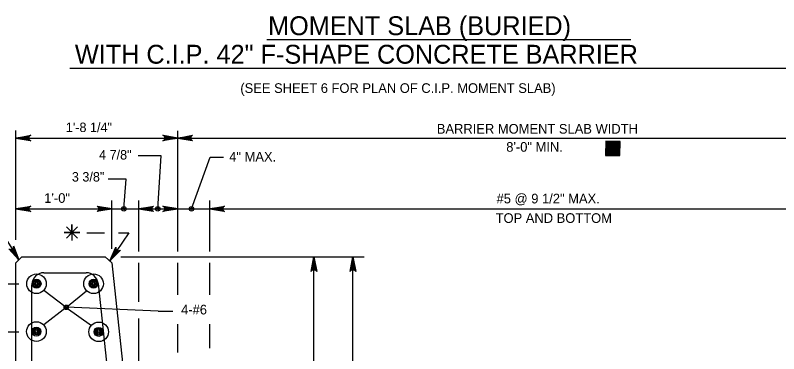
# Model space of a CAD drawing. Extents: x 638167 to 640248, y 296544 to 298920.
# Drawn here: x 638288.4 to 638531.1, y 297930.5 to 298038 of the extents above; entities that cross this region are included whole.
import ezdxf

# ---------------------------------------------------------------- set-up
doc = ezdxf.new("R2010")
doc.units = 0
for name, color, linetype in [('1', 7, 'Continuous'), ('50', 7, 'Continuous'), ('57', 7, 'Continuous')]:
    doc.layers.add(name, color=color, linetype=linetype)

# ---------------------------------------------------------------- blocks, each defined once
blk = doc.blocks.new('DIMDOT')
at = {"layer": '57'}
for radius in [2, 1]:
    blk.add_circle((0, 0), radius, dxfattribs=at)
blk = doc.blocks.new('BAR')
at = {"layer": '50'}
for radius in [2, 1.5, 1, 0.5]:
    blk.add_circle((0, 0), radius, dxfattribs=at)

msp = doc.modelspace()

# ---------------------------------------------------------------- linework, layer by layer
at = {"layer": '1'}
for p, q in [((638368.36, 298030.38), (638484.02, 298030.38)), ((638305.74, 298021.23), (638546.09, 298021.23)), ((638288.65, 297966.64), (638288.65, 298001.46)), ((638340.08, 297962.92), (638340.08, 298001.29)), ((638288.65, 297999.02), (638583.92, 297999.02)), ((638478.35, 297995.71), (638478.35, 297995.71)), ((638334.75, 297993.33), (638327.54, 297993.33)), ((638333.73, 297976.52), (638334.75, 297993.33)), ((638344.44, 297976.52), (638350.4, 297992.91)), ((638350.4, 297992.91), (638354.66, 297992.91)), ((638323.67, 297985.9), (638317.99, 297985.9)), ((638322.94, 297976.52), (638323.67, 297985.9)), ((638319.13, 297963.77), (638319.13, 297979.14)), ((638327.7, 297962.92), (638327.7, 297979.14)), ((638350.24, 297962.92), (638350.24, 297979.14)), ((638288.65, 297976.52), (638592.75, 297976.52)), ((638279.92, 297975.58), (638289.6, 297960.33)), ((638306.46, 297968.98), (638306.46, 297968.98)), ((638288.65, 297959.37), (638290.55, 297961.28)), ((638290.55, 297961.28), (638317.02, 297961.28)), ((638317.02, 297961.28), (638319.13, 297959.39)), ((638319.13, 297959.39), (638327.01, 297886.38)), ((638321.93, 297961.28), (638399.32, 297961.28)), ((638327.7, 297946.98), (638327.7, 297959.39)), ((638340.08, 297949.21), (638340.08, 297959.39)), ((638350.24, 297949.21), (638350.24, 297959.39)), ((638383.35, 297843.53), (638383.35, 297961.28)), ((638395.74, 297854.6), (638395.74, 297961.28)), ((638288.65, 297861.58), (638288.65, 297959.37)), ((638297.54, 297956.2), (638310.94, 297956.2)), ((638243.13, 297952.71), (638289.53, 297952.71)), ((638293.73, 297890.66), (638293.73, 297952.39)), ((638314.73, 297952.8), (638323.78, 297868.98)), ((638304.63, 297945.2), (638297.48, 297950.6)), ((638304.66, 297945.23), (638311.09, 297950.5)), ((638304.63, 297945.2), (638297.46, 297939.61)), ((638304.63, 297945.2), (638312.61, 297939.48)), ((638333.8, 297943.96), (638304.66, 297945.23)), ((638333.8, 297943.96), (638338.56, 297943.96)), ((638327.7, 297927.76), (638327.7, 297941.62)), ((638340.08, 297930.89), (638340.08, 297939.83)), ((638350.24, 297932.23), (638350.24, 297939.83)), ((638243.13, 297937.47), (638289.53, 297937.47))]:
    msp.add_line(p, q, dxfattribs=at)
for points in [[(638288.65, 297999.02), (638293.34, 297999.9), (638293.16, 297999.78), (638292.98, 297999.65), (638292.89, 297999.5), (638292.79, 297999.34), (638292.77, 297999.18), (638292.74, 297999.02), (638292.77, 297998.87), (638292.79, 297998.71), (638292.89, 297998.55), (638292.98, 297998.39), (638293.16, 297998.27), (638293.34, 297998.14), (638288.65, 297999.02), (638293.16, 297998.27), (638292.98, 297998.39), (638288.65, 297999.02), (638292.89, 297998.55), (638292.79, 297998.71), (638288.65, 297999.02), (638292.77, 297998.87), (638292.74, 297999.02), (638288.65, 297999.02), (638292.77, 297999.18), (638292.79, 297999.34), (638288.65, 297999.02), (638292.89, 297999.5), (638292.98, 297999.65), (638288.65, 297999.02), (638293.16, 297999.78)], [(638340.08, 297999.02), (638335.38, 297998.14), (638335.56, 297998.27), (638335.75, 297998.39), (638335.84, 297998.55), (638335.93, 297998.71), (638335.96, 297998.87), (638335.99, 297999.02), (638335.96, 297999.18), (638335.93, 297999.34), (638335.84, 297999.5), (638335.75, 297999.65), (638335.56, 297999.78), (638335.38, 297999.9), (638340.08, 297999.02), (638335.56, 297999.78), (638335.75, 297999.65), (638340.08, 297999.02), (638335.84, 297999.5), (638335.93, 297999.34), (638340.08, 297999.02), (638335.96, 297999.18), (638335.99, 297999.02), (638340.08, 297999.02), (638335.96, 297998.87), (638335.93, 297998.71), (638340.08, 297999.02), (638335.84, 297998.55), (638335.75, 297998.39), (638340.08, 297999.02), (638335.56, 297998.27)], [(638340.08, 297999.02), (638344.78, 297999.9), (638344.6, 297999.78), (638344.42, 297999.65), (638344.32, 297999.5), (638344.23, 297999.34), (638344.2, 297999.18), (638344.18, 297999.02), (638344.2, 297998.87), (638344.23, 297998.71), (638344.32, 297998.55), (638344.42, 297998.39), (638344.6, 297998.27), (638344.78, 297998.14), (638340.08, 297999.02), (638344.6, 297998.27), (638344.42, 297998.39), (638340.08, 297999.02), (638344.32, 297998.55), (638344.23, 297998.71), (638340.08, 297999.02), (638344.2, 297998.87), (638344.18, 297999.02), (638340.08, 297999.02), (638344.2, 297999.18), (638344.23, 297999.34), (638340.08, 297999.02), (638344.32, 297999.5), (638344.42, 297999.65), (638340.08, 297999.02), (638344.6, 297999.78)], [(638476.12, 297998), (638476.07, 297993.48), (638480.59, 297993.43), (638480.64, 297997.95), (638476.12, 297998), (638476.37, 297993.76), (638480.32, 297993.6), (638480.42, 297997.73), (638476.45, 297997.68), (638476.62, 297994.07), (638480.07, 297993.91), (638480.17, 297997.36), (638476.69, 297997.37), (638476.9, 297994.34), (638479.86, 297994.25), (638479.86, 297997.12), (638477.02, 297996.96), (638477.24, 297994.62), (638479.53, 297994.53), (638479.55, 297996.81), (638477.33, 297996.65), (638477.56, 297994.98), (638479.19, 297994.81), (638479.3, 297996.45), (638477.57, 297996.53), (638477.71, 297995.26), (638478.95, 297995.19), (638478.96, 297996.05), (638478.09, 297996.24), (638478.03, 297995.5), (638478.64, 297995.44), (638478.71, 297995.8), (638478.4, 297995.81), (638476.32, 297997.86), (638480.52, 297997.76), (638476.22, 297993.55), (638480.26, 297993.78), (638476.38, 297997.68), (638480.16, 297996.31), (638476.5, 297997), (638480.05, 297994.99), (638476.46, 297995.92), (638479.95, 297994.34), (638476.63, 297994.93), (638479.7, 297993.91), (638477.08, 297993.91), (638477.86, 297997.6), (638478.38, 297993.96), (638478.85, 297997.53), (638480.04, 297993.82), (638480.36, 297997.54), (638479, 297994.51), (638476.26, 297997.74), (638476.56, 297993.82), (638477.18, 297996.99), (638480.11, 297997.48), (638476.82, 297997.74)], [(638288.65, 297976.52), (638293.34, 297977.4), (638293.16, 297977.27), (638292.98, 297977.15), (638292.89, 297976.99), (638292.79, 297976.83), (638292.77, 297976.68), (638292.74, 297976.52), (638292.77, 297976.36), (638292.79, 297976.2), (638292.89, 297976.05), (638292.98, 297975.89), (638293.16, 297975.76), (638293.34, 297975.64), (638288.65, 297976.52), (638293.16, 297975.76), (638292.98, 297975.89), (638288.65, 297976.52), (638292.89, 297976.05), (638292.79, 297976.2), (638288.65, 297976.52), (638292.77, 297976.36), (638292.74, 297976.52), (638288.65, 297976.52), (638292.77, 297976.68), (638292.79, 297976.83), (638288.65, 297976.52), (638292.89, 297976.99), (638292.98, 297977.15), (638288.65, 297976.52), (638293.16, 297977.27)], [(638319.13, 297976.52), (638314.43, 297975.64), (638314.61, 297975.76), (638314.79, 297975.89), (638314.88, 297976.05), (638314.98, 297976.2), (638315, 297976.36), (638315.03, 297976.52), (638315, 297976.68), (638314.98, 297976.83), (638314.88, 297976.99), (638314.79, 297977.15), (638314.61, 297977.27), (638314.43, 297977.4), (638319.13, 297976.52), (638314.61, 297977.27), (638314.79, 297977.15), (638319.13, 297976.52), (638314.88, 297976.99), (638314.98, 297976.83), (638319.13, 297976.52), (638315, 297976.68), (638315.03, 297976.52), (638319.13, 297976.52), (638315, 297976.36), (638314.98, 297976.2), (638319.13, 297976.52), (638314.88, 297976.05), (638314.79, 297975.89), (638319.13, 297976.52), (638314.61, 297975.76)], [(638327.7, 297976.52), (638332.4, 297977.4), (638332.21, 297977.27), (638332.03, 297977.15), (638331.94, 297976.99), (638331.85, 297976.83), (638331.82, 297976.68), (638331.79, 297976.52), (638331.82, 297976.36), (638331.85, 297976.2), (638331.94, 297976.05), (638332.03, 297975.89), (638332.21, 297975.76), (638332.4, 297975.64), (638327.7, 297976.52), (638332.21, 297975.76), (638332.03, 297975.89), (638327.7, 297976.52), (638331.94, 297976.05), (638331.85, 297976.2), (638327.7, 297976.52), (638331.82, 297976.36), (638331.79, 297976.52), (638327.7, 297976.52), (638331.82, 297976.68), (638331.85, 297976.83), (638327.7, 297976.52), (638331.94, 297976.99), (638332.03, 297977.15), (638327.7, 297976.52), (638332.21, 297977.27)], [(638340.08, 297976.52), (638335.38, 297975.64), (638335.56, 297975.76), (638335.75, 297975.89), (638335.84, 297976.05), (638335.93, 297976.2), (638335.96, 297976.36), (638335.99, 297976.52), (638335.96, 297976.68), (638335.93, 297976.83), (638335.84, 297976.99), (638335.75, 297977.15), (638335.56, 297977.27), (638335.38, 297977.4), (638340.08, 297976.52), (638335.56, 297977.27), (638335.75, 297977.15), (638340.08, 297976.52), (638335.84, 297976.99), (638335.93, 297976.83), (638340.08, 297976.52), (638335.96, 297976.68), (638335.99, 297976.52), (638340.08, 297976.52), (638335.96, 297976.36), (638335.93, 297976.2), (638340.08, 297976.52), (638335.84, 297976.05), (638335.75, 297975.89), (638340.08, 297976.52), (638335.56, 297975.76)], [(638350.24, 297976.52), (638354.94, 297977.4), (638354.76, 297977.27), (638354.58, 297977.15), (638354.48, 297976.99), (638354.39, 297976.83), (638354.36, 297976.68), (638354.34, 297976.52), (638354.36, 297976.36), (638354.39, 297976.2), (638354.48, 297976.05), (638354.58, 297975.89), (638354.76, 297975.76), (638354.94, 297975.64), (638350.24, 297976.52), (638354.76, 297975.76), (638354.58, 297975.89), (638350.24, 297976.52), (638354.48, 297976.05), (638354.39, 297976.2), (638350.24, 297976.52), (638354.36, 297976.36), (638354.34, 297976.52), (638350.24, 297976.52), (638354.36, 297976.68), (638354.39, 297976.83), (638350.24, 297976.52), (638354.48, 297976.99), (638354.58, 297977.15), (638350.24, 297976.52), (638354.76, 297977.27)], [(638304.68, 297970.76), (638308.24, 297967.19), (638306.46, 297968.98), (638308.24, 297970.76), (638304.68, 297967.19), (638306.46, 297968.98), (638303.94, 297968.98), (638308.98, 297968.98), (638306.46, 297968.98), (638306.46, 297971.5), (638306.46, 297966.46)], [(638311.2, 297968.89), (638316.74, 297968.89)], [(638321.28, 297968.89), (638324.53, 297968.89), (638318.5, 297959.95)], [(638287.81, 297964.33), (638289.6, 297960.33), (638287.72, 297964.16)], [(638287.83, 297964.77), (638289.6, 297960.33), (638287.82, 297964.55)], [(638318.5, 297959.95), (638320.41, 297964.33), (638320.41, 297964.11), (638320.42, 297963.89), (638320.49, 297963.72), (638320.57, 297963.56), (638320.69, 297963.45), (638320.8, 297963.34), (638320.95, 297963.27), (638321.09, 297963.2), (638321.28, 297963.19), (638321.46, 297963.18), (638321.66, 297963.26), (638321.87, 297963.34), (638318.5, 297959.95), (638321.66, 297963.26), (638321.46, 297963.18), (638318.5, 297959.95), (638321.28, 297963.19), (638321.09, 297963.2), (638318.5, 297959.95), (638320.95, 297963.27), (638320.8, 297963.34), (638318.5, 297959.95), (638320.69, 297963.45), (638320.57, 297963.56), (638318.5, 297959.95), (638320.49, 297963.72), (638320.42, 297963.89), (638318.5, 297959.95), (638320.41, 297964.11)], [(638289.6, 297960.33), (638286.34, 297963.82)], [(638286.74, 297963.65), (638289.6, 297960.33), (638286.54, 297963.74)], [(638287.11, 297963.66), (638289.6, 297960.33), (638286.93, 297963.66)], [(638287.4, 297963.79), (638289.6, 297960.33), (638287.26, 297963.72)], [(638287.64, 297964), (638289.6, 297960.33), (638287.52, 297963.89)], [(638383.35, 297961.28), (638384.23, 297956.58), (638384.1, 297956.76), (638383.98, 297956.94), (638383.82, 297957.04), (638383.66, 297957.13), (638383.5, 297957.16), (638383.35, 297957.18), (638383.19, 297957.16), (638383.03, 297957.13), (638382.87, 297957.04), (638382.72, 297956.94), (638382.59, 297956.76), (638382.47, 297956.58), (638383.35, 297961.28), (638382.59, 297956.76), (638382.72, 297956.94), (638383.35, 297961.28), (638382.87, 297957.04), (638383.03, 297957.13), (638383.35, 297961.28), (638383.19, 297957.16), (638383.35, 297957.18), (638383.35, 297961.28), (638383.5, 297957.16), (638383.66, 297957.13), (638383.35, 297961.28), (638383.82, 297957.04), (638383.98, 297956.94), (638383.35, 297961.28), (638384.1, 297956.76)], [(638395.74, 297961.28), (638396.62, 297956.58), (638396.5, 297956.76), (638396.37, 297956.94), (638396.21, 297957.04), (638396.06, 297957.13), (638395.9, 297957.16), (638395.74, 297957.18), (638395.58, 297957.16), (638395.43, 297957.13), (638395.27, 297957.04), (638395.11, 297956.94), (638394.99, 297956.76), (638394.86, 297956.58), (638395.74, 297961.28), (638394.99, 297956.76), (638395.11, 297956.94), (638395.74, 297961.28), (638395.27, 297957.04), (638395.43, 297957.13), (638395.74, 297961.28), (638395.58, 297957.16), (638395.74, 297957.18), (638395.74, 297961.28), (638395.9, 297957.16), (638396.06, 297957.13), (638395.74, 297961.28), (638396.21, 297957.04), (638396.37, 297956.94), (638395.74, 297961.28), (638396.5, 297956.76)]]:
    msp.add_lwpolyline(points, dxfattribs=at)
for centre in [(638295.18, 297952.71), (638313.3, 297952.71), (638295.15, 297937.51), (638314.95, 297937.42)]:
    msp.add_circle(centre, 3.12, dxfattribs=at)
for centre, start, end in [((638297.54, 297952.39), 90, 180), ((638310.94, 297952.39), 6.1633, 90)]:
    msp.add_arc(centre, 3.81, start, end, dxfattribs=at)

# ---------------------------------------------------------------- block references
at = {"layer": '1', "xscale": 0.349999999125, "yscale": 0.349999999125}
for p in [(638322.94, 297976.52), (638333.73, 297976.52), (638344.44, 297976.52), (638304.63, 297945.2)]:
    msp.add_blockref('DIMDOT', p, dxfattribs=at)
at = {"layer": '1', "xscale": 0.714376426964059, "yscale": 0.714376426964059, "rotation": -90.00000000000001}
for p in [(638295.18, 297952.71), (638313.3, 297952.71), (638295.15, 297937.51), (638314.95, 297937.42)]:
    msp.add_blockref('BAR', p, dxfattribs=at)

# ---------------------------------------------------------------- texts
at = {"layer": '1'}
for s, height, p in [('MOMENT SLAB (BURIED)', 6, (638368.78, 298031.71)), ('WITH C.I.P. 42" F-SHAPE CONCRETE BARRIER', 6, (638307.38, 298022.64)), ('(SEE SHEET 6 FOR PLAN OF C.I.P. MOMENT SLAB)', 3.072, (638359.96, 298013.35)), ('1\'-8 1/4"', 3, (638304.5, 298000.92)), ('BARRIER MOMENT SLAB WIDTH', 3.072, (638422.41, 298000.41)), ('8\'-0" MIN.', 3.072, (638444.48, 297994.66)), ('4 7/8"', 3, (638315.06, 297992.18)), ('4" MAX.', 3.072, (638356.43, 297991.54)), ('3 3/8"', 3, (638306.41, 297985.19)), ('1\'-0"', 3.072, (638297.64, 297978.41)), ('#5 @ 9 1/2" MAX.', 3.072, (638441.4, 297978.24)), ('TOP AND BOTTOM', 3.072, (638441.1, 297972.04)), ('4-#6', 3.072, (638341.14, 297942.95))]:
    msp.add_text(s, height=height, dxfattribs=at).set_placement(p)

doc.saveas('drawing.dxf')
